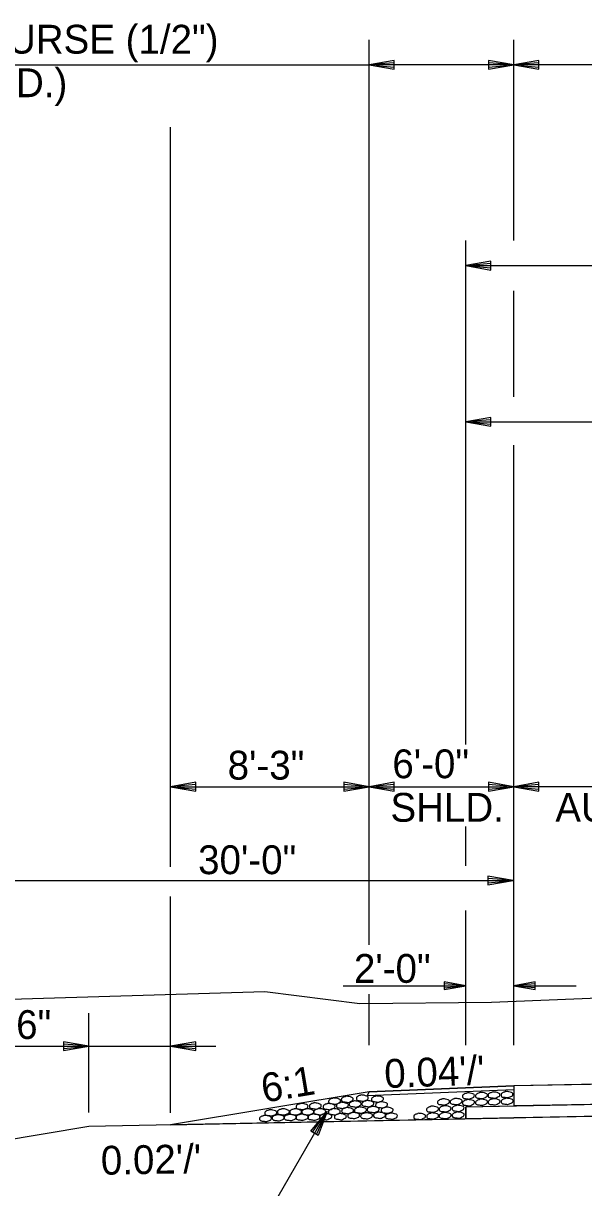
# Model space of a CAD drawing. Extents: x 1734743 to 1735935, y 759845 to 763831.
# Drawn here: x 1735661.28 to 1735684.63, y 760574.95 to 760623.43 of the extents above; entities that cross this region are included whole.
import ezdxf

# ---------------------------------------------------------------- set-up
doc = ezdxf.new("R2010")
doc.units = 0
for name, color, linetype in [('1', 7, 'Continuous'), ('19', 7, 'Continuous'), ('Level 1', 7, 'Continuous'), ('R_Prop Surface', 7, 'Continuous')]:
    doc.layers.add(name, color=color, linetype=linetype)

# ---------------------------------------------------------------- blocks, each defined once
blk = doc.blocks.new('ROCKS')
at = {"layer": '1'}
blk.add_spline([(0.013, 0.06), (0.053, 0.053), (0.107, 0.033), (0.133, 0.013), (0.133, -0.007), (0.12, -0.033), (0.107, -0.04), (0.073, -0.053), (0.033, -0.067), (0.013, -0.067), (-0.02, -0.06), (-0.06, -0.053), (-0.087, -0.047), (-0.113, -0.02), (-0.113, -0.007), (-0.107, 0.02), (-0.087, 0.033), (-0.067, 0.047), (-0.033, 0.053), (-0.02, 0.06), (0.013, 0.06)], degree=3, dxfattribs=at)

msp = doc.modelspace()

# ---------------------------------------------------------------- linework, layer by layer
at = {"layer": '19'}
for p, q in [((1735675.69, 760593.763), (1735675.69, 760622.74)), ((1735681.716, 760614.381), (1735681.716, 760622.74)), ((1735639.833, 760621.695), (1735675.69, 760621.695)), ((1735676.74, 760621.878), (1735675.69, 760621.695)), ((1735681.716, 760621.695), (1735675.69, 760621.695)), ((1735675.69, 760621.695), (1735676.74, 760621.511)), ((1735676.74, 760621.782), (1735675.97, 760621.721)), ((1735675.97, 760621.668), (1735676.74, 760621.598)), ((1735676.74, 760621.511), (1735676.74, 760621.878)), ((1735680.666, 760621.878), (1735680.666, 760621.511)), ((1735681.716, 760621.695), (1735680.666, 760621.878)), ((1735681.436, 760621.721), (1735680.666, 760621.782)), ((1735680.666, 760621.511), (1735681.716, 760621.695)), ((1735680.666, 760621.598), (1735681.436, 760621.668)), ((1735682.766, 760621.878), (1735681.716, 760621.695)), ((1735681.716, 760621.695), (1735682.766, 760621.511)), ((1735717.701, 760621.695), (1735681.716, 760621.695)), ((1735682.766, 760621.782), (1735681.996, 760621.721)), ((1735681.996, 760621.668), (1735682.766, 760621.598)), ((1735682.766, 760621.511), (1735682.766, 760621.878)), ((1735667.414, 760588.301), (1735667.414, 760619.103)), ((1735679.716, 760593.398), (1735679.716, 760614.381)), ((1735680.766, 760613.519), (1735679.716, 760613.335)), ((1735679.716, 760613.335), (1735719.7, 760613.335)), ((1735679.716, 760613.335), (1735680.766, 760613.152)), ((1735680.766, 760613.423), (1735679.996, 760613.362)), ((1735679.996, 760613.309), (1735680.766, 760613.239)), ((1735680.766, 760613.152), (1735680.766, 760613.519)), ((1735681.716, 760607.879), (1735681.716, 760612.289)), ((1735680.766, 760607.017), (1735679.716, 760606.833)), ((1735680.766, 760606.65), (1735680.766, 760607.017)), ((1735679.716, 760606.833), (1735680.766, 760606.65)), ((1735679.716, 760606.833), (1735719.7, 760606.833)), ((1735680.766, 760606.921), (1735679.996, 760606.86)), ((1735679.996, 760606.807), (1735680.766, 760606.737)), ((1735681.716, 760592.255), (1735681.716, 760605.867)), ((1735675.69, 760585.053), (1735675.69, 760593.763)), ((1735681.716, 760580.879), (1735681.716, 760592.689)), ((1735668.464, 760591.825), (1735667.414, 760591.641)), ((1735667.414, 760591.641), (1735668.464, 760591.457)), ((1735667.414, 760591.641), (1735675.69, 760591.641)), ((1735668.464, 760591.729), (1735667.694, 760591.667)), ((1735667.694, 760591.615), (1735668.464, 760591.545)), ((1735668.464, 760591.457), (1735668.464, 760591.825)), ((1735674.64, 760591.825), (1735674.64, 760591.457)), ((1735675.69, 760591.641), (1735674.64, 760591.825)), ((1735675.41, 760591.667), (1735674.64, 760591.729)), ((1735674.64, 760591.457), (1735675.69, 760591.641)), ((1735674.64, 760591.545), (1735675.41, 760591.615)), ((1735676.74, 760591.825), (1735675.69, 760591.641)), ((1735675.69, 760591.641), (1735676.74, 760591.457)), ((1735675.701, 760591.641), (1735681.701, 760591.641)), ((1735676.74, 760591.729), (1735675.97, 760591.667)), ((1735675.97, 760591.615), (1735676.74, 760591.545)), ((1735676.74, 760591.457), (1735676.74, 760591.825)), ((1735680.666, 760591.825), (1735680.666, 760591.457)), ((1735681.716, 760591.641), (1735680.666, 760591.825)), ((1735681.436, 760591.667), (1735680.666, 760591.729)), ((1735680.666, 760591.457), (1735681.716, 760591.641)), ((1735680.666, 760591.545), (1735681.436, 760591.615)), ((1735693.701, 760591.641), (1735681.701, 760591.641)), ((1735682.766, 760591.825), (1735681.716, 760591.641)), ((1735681.716, 760591.641), (1735682.766, 760591.457)), ((1735682.766, 760591.729), (1735681.996, 760591.667)), ((1735681.996, 760591.615), (1735682.766, 760591.545)), ((1735682.766, 760591.457), (1735682.766, 760591.825)), ((1735679.716, 760588.354), (1735679.716, 760589.983)), ((1735651.69, 760587.738), (1735681.69, 760587.738)), ((1735680.64, 760587.922), (1735680.64, 760587.554)), ((1735681.69, 760587.738), (1735680.64, 760587.922)), ((1735681.41, 760587.764), (1735680.64, 760587.825)), ((1735680.64, 760587.554), (1735681.69, 760587.738)), ((1735680.64, 760587.642), (1735681.41, 760587.711)), ((1735667.419, 760578.06), (1735667.419, 760587.074)), ((1735679.716, 760580.879), (1735679.716, 760586.49)), ((1735674.608, 760583.355), (1735679.716, 760583.355)), ((1735678.822, 760583.512), (1735678.822, 760583.199)), ((1735679.716, 760583.355), (1735678.822, 760583.512)), ((1735679.478, 760583.377), (1735678.822, 760583.43)), ((1735678.822, 760583.199), (1735679.716, 760583.355)), ((1735678.822, 760583.273), (1735679.478, 760583.333)), ((1735682.611, 760583.513), (1735681.716, 760583.356)), ((1735681.716, 760583.356), (1735684.321, 760583.355)), ((1735681.716, 760583.356), (1735682.611, 760583.2)), ((1735682.611, 760583.438), (1735681.955, 760583.379)), ((1735681.955, 760583.334), (1735682.611, 760583.282)), ((1735682.611, 760583.2), (1735682.611, 760583.513)), ((1735675.686, 760580.879), (1735675.686, 760583.012)), ((1735664.008, 760578.075), (1735664.008, 760582.213)), ((1735658.7, 760580.843), (1735669.303, 760580.843)), ((1735662.96, 760581.027), (1735662.96, 760580.659)), ((1735664.01, 760580.843), (1735662.96, 760581.027)), ((1735663.73, 760580.869), (1735662.96, 760580.93)), ((1735662.96, 760580.659), (1735664.01, 760580.843)), ((1735662.96, 760580.747), (1735663.73, 760580.817)), ((1735668.469, 760581.027), (1735667.419, 760580.843)), ((1735667.419, 760580.843), (1735668.469, 760580.659)), ((1735668.469, 760580.93), (1735667.699, 760580.869)), ((1735667.699, 760580.817), (1735668.469, 760580.747)), ((1735668.469, 760580.659), (1735668.469, 760581.027)), ((1735717.701, 760579.903), (1735681.716, 760579.183)), ((1735675.69, 760578.942), (1735667.419, 760577.564)), ((1735681.716, 760579.016), (1735675.605, 760578.772)), ((1735681.716, 760579.183), (1735675.69, 760578.942)), ((1735681.716, 760579.183), (1735681.716, 760578.35)), ((1735717.701, 760579.069), (1735681.716, 760578.35)), ((1735717.701, 760578.569), (1735664.008, 760577.495)), ((1735717.701, 760578.569), (1735681.716, 760577.85)), ((1735671.069, 760573.159), (1735673.94, 760578.12)), ((1735673.257, 760577.305), (1735673.94, 760578.12)), ((1735673.94, 760578.12), (1735673.572, 760577.119)), ((1735679.716, 760578.31), (1735681.716, 760578.35)), ((1735679.716, 760578.31), (1735679.716, 760577.81)), ((1735664.008, 760577.495), (1735651.962, 760575.488)), ((1735667.419, 760577.564), (1735681.716, 760577.85)), ((1735677.563, 760577.766), (1735667.419, 760577.564)), ((1735673.332, 760577.262), (1735673.776, 760577.893)), ((1735673.819, 760577.868), (1735673.494, 760577.17)), ((1735673.572, 760577.119), (1735673.257, 760577.305))]:
    msp.add_line(p, q, dxfattribs=at)
for points in [[(1735613.664, 760582.473), (1735659.802, 760582.774), (1735671.351, 760583.114), (1735675.305, 760582.612), (1735680.786, 760582.672), (1735690.726, 760583.068), (1735697.359, 760583.027), (1735706.351, 760583.149), (1735713.47, 760583.454)], [(1735681.716, 760579.016), (1735675.605, 760578.772), (1735675.605, 760578.772), (1735675.69, 760578.942), (1735675.69, 760578.942), (1735675.69, 760578.942), (1735681.716, 760579.183), (1735681.716, 760579.183), (1735681.716, 760579.183), (1735681.716, 760579.016), (1735681.716, 760579.016), (1735681.716, 760579.016)], [(1735679.716, 760577.81), (1735679.716, 760578.31), (1735717.701, 760579.069), (1735719.7, 760579.029), (1735719.7, 760578.529), (1735719.7, 760578.529), (1735719.7, 760578.529), (1735717.701, 760578.569), (1735679.716, 760577.81)]]:
    msp.add_lwpolyline(points, dxfattribs=at)
msp.add_lwpolyline([(1735717.701, 760579.903), (1735681.716, 760579.183), (1735681.716, 760578.35), (1735717.701, 760579.069)], close=True, dxfattribs=at)
at = {"layer": 'R_Prop Surface'}
msp.add_line((1735675.69, 760578.942), (1735675.605, 760578.772), dxfattribs=at)

# ---------------------------------------------------------------- block references
at = {"layer": 'Level 1', "yscale": 2.011654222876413}
for p, xscale, rotation in [((1735679.805, 760578.772), 2.0116542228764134, 3.8532744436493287), ((1735680.348, 760578.791), 2.0116542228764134, 3.8532744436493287), ((1735680.87, 760578.809), 2.0116542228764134, 3.8532744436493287), ((1735681.412, 760578.829), 2.0116542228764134, 3.8532744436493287), ((1735672.874, 760578.333), 2.011654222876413, 1.8263814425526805), ((1735673.428, 760578.357), 2.011654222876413, 1.8263814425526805), ((1735674.002, 760578.33), 2.011654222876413, 1.8263814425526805), ((1735674.231, 760578.56), 2.011654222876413, 1.8263814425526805), ((1735674.555, 760578.377), 2.011654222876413, 1.8263814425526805), ((1735674.758, 760578.633), 2.011654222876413, 1.8263814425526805), ((1735675.087, 760578.437), 2.011654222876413, 1.8263814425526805), ((1735675.385, 760578.684), 2.011654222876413, 1.8263814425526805), ((1735675.614, 760578.451), 2.011654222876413, 1.8263814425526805), ((1735676.016, 760578.644), 2.011654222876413, 1.8263814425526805), ((1735676.189, 760578.404), 2.011654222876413, 1.8263814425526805), ((1735678.768, 760578.523), 2.0116542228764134, 3.8532744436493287), ((1735679.296, 760578.541), 2.0116542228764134, 3.8532744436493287), ((1735679.375, 760578.256), 2.0116542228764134, 3.8532744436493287), ((1735679.81, 760578.492), 2.0116542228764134, 3.8532744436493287), ((1735680.353, 760578.511), 2.0116542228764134, 3.8532744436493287), ((1735680.875, 760578.529), 2.0116542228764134, 3.8532744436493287), ((1735681.417, 760578.549), 2.0116542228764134, 3.8532744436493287), ((1735671.351, 760577.833), 2.011654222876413, 1.8263814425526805), ((1735671.571, 760578.07), 2.011654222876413, 1.8263814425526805), ((1735671.88, 760577.862), 2.011654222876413, 1.8263814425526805), ((1735672.096, 760578.109), 2.011654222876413, 1.8263814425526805), ((1735672.38, 760577.876), 2.011654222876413, 1.8263814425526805), ((1735672.608, 760578.109), 2.011654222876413, 1.8263814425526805), ((1735672.876, 760577.887), 2.011654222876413, 1.8263814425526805), ((1735673.118, 760578.109), 2.011654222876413, 1.8263814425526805), ((1735673.372, 760577.894), 2.011654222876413, 1.8263814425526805), ((1735673.611, 760578.116), 2.011654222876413, 1.8263814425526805), ((1735673.863, 760577.911), 2.011654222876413, 1.8263814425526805), ((1735674.219, 760578.116), 2.011654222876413, 1.8263814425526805), ((1735674.471, 760577.911), 2.011654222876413, 1.8263814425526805), ((1735674.773, 760578.163), 2.011654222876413, 1.8263814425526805), ((1735675.024, 760577.958), 2.011654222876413, 1.8263814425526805), ((1735675.307, 760578.183), 2.011654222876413, 1.8263814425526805), ((1735675.564, 760577.946), 2.011654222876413, 1.8263814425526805), ((1735675.838, 760578.208), 2.011654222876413, 1.8263814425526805), ((1735676.101, 760577.969), 2.011654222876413, 1.8263814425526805), ((1735676.421, 760578.178), 2.011654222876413, 1.8263814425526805), ((1735676.597, 760577.932), 2.011654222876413, 1.8263814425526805), ((1735677.773, 760577.92), 2.0116542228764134, 3.8532744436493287), ((1735678.312, 760578.219), 2.0116542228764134, 3.8532744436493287), ((1735678.316, 760577.939), 2.0116542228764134, 3.8532744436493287), ((1735678.833, 760578.237), 2.0116542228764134, 3.8532744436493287), ((1735678.838, 760577.957), 2.0116542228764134, 3.8532744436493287), ((1735679.38, 760577.976), 2.0116542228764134, 3.8532744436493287)]:
    msp.add_blockref('ROCKS', p, dxfattribs=dict(at, xscale=xscale, rotation=rotation))

# ---------------------------------------------------------------- texts
at = {"layer": '19'}
for s, p in [('6\'-0" ACHM SURFACE COURSE (1/2")', (1735641.31, 760622.162)), ('(220 LBS./SQ. YD.)', (1735649.115, 760620.349)), ('8\'-3"', (1735669.796, 760591.938)), ('6\'-0"', (1735676.658, 760591.995)), ('SHLD.', (1735676.578, 760590.183)), ('AUX. LANE', (1735683.448, 760590.182)), ('30\'-0"', (1735668.566, 760588.001)), ('2\'-0"', (1735675.058, 760583.477)), ('3\'-6"', (1735659.25, 760581.14))]:
    msp.add_text(s, height=1.2, dxfattribs=at).set_placement(p)
for s, rotation, p in [("0.04'/'", 2.1602, (1735676.344, 760579.093)), ('6:1', 9.4511, (1735671.299, 760578.485)), ("0.02'/'", 1.0121, (1735664.523, 760575.485))]:
    msp.add_text(s, height=1.2, rotation=rotation, dxfattribs=at).set_placement(p)

doc.saveas('drawing.dxf')
